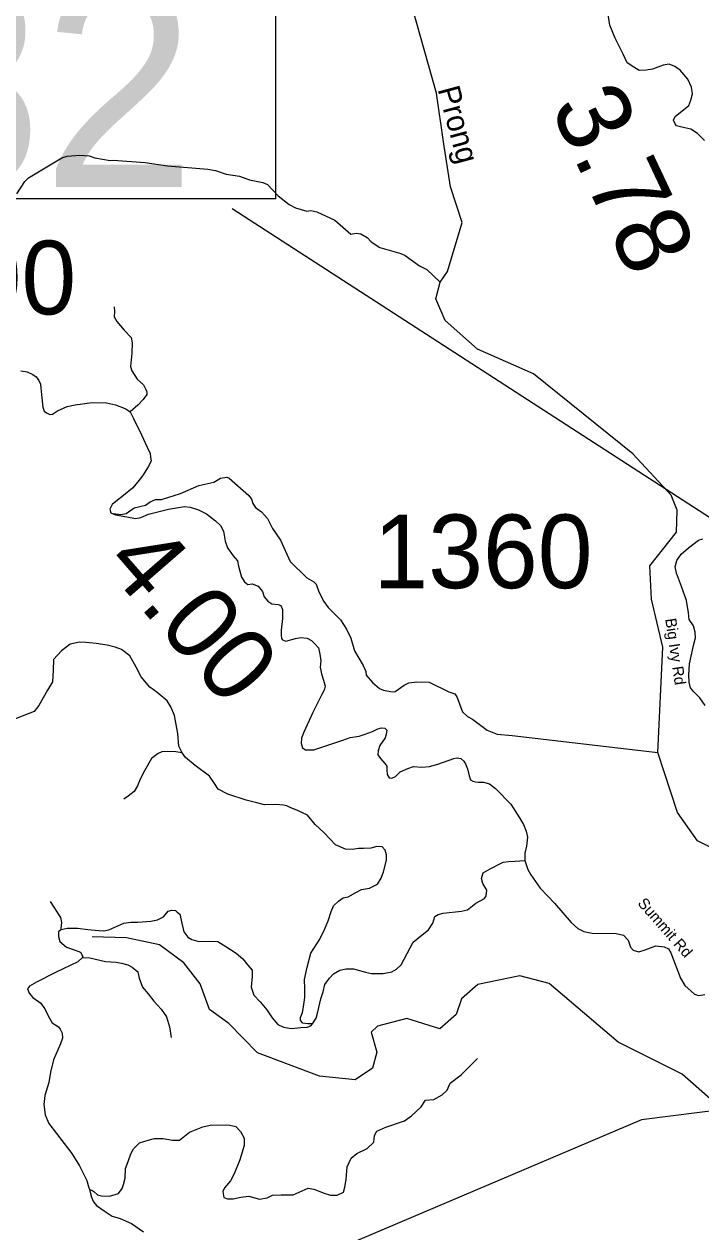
# Model space of a CAD drawing. Extents: x 1248224 to 1454986, y 825081 to 985870.
# Drawn here: x 1296155 to 1300750, y 906173 to 914371 of the extents above; entities that cross this region are included whole.
import ezdxf

# ---------------------------------------------------------------- set-up
doc = ezdxf.new("R2010")
doc.units = 0
for name, color, linetype in [('Exist Hydrographic Creek Single Shore', 7, 'Continuous'), ('Exist Hydrographic Creek Single Shore Label', 7, 'Continuous'), ('Exist Hydrographic Misc Water Feature', 7, 'Continuous'), ('Exist Road Non-System Type 51', 7, 'Continuous'), ('Exist Road Secondary Mileage Hundredths English Label', 7, 'Continuous'), ('Exist Road Secondary Structure Standard Bridge Number Label', 7, 'Continuous'), ('Exist Road Secondary Type 51 Attributed', 7, 'Continuous'), ('Exist Road Secondary Type 51 Label', 7, 'Continuous'), ('Exist Road Secondary Type 51 Number Label', 7, 'Continuous')]:
    doc.layers.add(name, color=color, linetype=linetype)

msp = doc.modelspace()

# ---------------------------------------------------------------- linework, layer by layer
at = {"layer": 'Exist Hydrographic Creek Single Shore'}
for points in [[(1299612.3, 911997), (1299233.3, 912165.5), (1299013.3, 912360.4), (1298949.3, 912506.1), (1298978.8, 912619.5), (1299028.7, 912692.5), (1299130.1, 913024.1), (1299049, 913267.7), (1299001.6, 913572.2), (1298954.3, 913903.8), (1298792, 914478.9), (1298562.1, 914702.3), (1298372.8, 914783.5), (1298230.3, 914788.9)], [(1302962.2, 907532.3), (1302716.6, 907812), (1302401.1, 908149.5), (1302266.4, 908294.9), (1302076.7, 908369.7), (1301961.7, 908346.7), (1301464.4, 908591.6), (1300908.4, 908737.4), (1300727.4, 908826.4), (1300590.4, 909019.6), (1300457.4, 909426), (1300491.4, 910141), (1300415.4, 910467.5), (1300403.4, 910694.2), (1300584.4, 910923.8), (1300588.4, 911071.4), (1300548.4, 911173.9), (1300288.4, 911455), (1299612.3, 911997)]]:
    msp.add_lwpolyline(points, dxfattribs=at)
at = {"layer": 'Exist Hydrographic Misc Water Feature'}
for points in [[(1296105.4, 913220.5), (1296159.5, 913303.8), (1296184.1, 913327.2), (1296411.7, 913463.8), (1296447.9, 913476.2), (1296532.1, 913482.7), (1296596, 913477.3), (1296635.8, 913464.2), (1296739.4, 913445.7), (1296759.5, 913447), (1296977.3, 913432), (1297128.9, 913410), (1297402.5, 913387.3), (1297454.2, 913378.1), (1297525.7, 913352), (1297617.5, 913339.5), (1297684.8, 913314.4), (1297776.5, 913296.1), (1297808.3, 913283.1), (1297880.3, 913205.4), (1297955, 913147.3), (1297998.4, 913124.2), (1298073.9, 913102.2), (1298102, 913105.7), (1298141.9, 913096.7), (1298264.7, 913041.8), (1298372.4, 912945.2), (1298408.6, 912951.9), (1298440.4, 912947.1), (1298483.9, 912922.4), (1298511.2, 912893.2), (1298570.2, 912855.9), (1298713.4, 912814.5), (1298741.1, 912801.5), (1298839.5, 912731.4), (1298888.9, 912705.9), (1298978.8, 912619.5)], [(1296760.7, 911048.8), (1296812.6, 911043.6), (1296848.7, 911048.7), (1296901.7, 911087.8), (1296978.2, 911106), (1297010.8, 911129.1), (1297047.2, 911144), (1297087.3, 911144.8), (1297216.4, 911185.7), (1297341.8, 911240.7), (1297442.3, 911262.4), (1297487.2, 911289.5), (1297531.2, 911296.8), (1297547.1, 911288.3), (1297680.3, 911170.7), (1297699.8, 911146.5), (1297707, 911117.7), (1297726.3, 911089.4), (1297765.7, 911060.7), (1297806.6, 911015.5), (1297841, 910946.8), (1297895.1, 910869.3), (1297961.5, 910723.6), (1298074.9, 910612.9), (1298122.3, 910585.7), (1298137.9, 910568.9), (1298156.6, 910516.9), (1298189, 910451.4), (1298220.1, 910410.5), (1298302.1, 910328.5), (1298344.6, 910263.6), (1298373.1, 910203.1), (1298399, 910118), (1298456.5, 910016.8), (1298475.6, 909976.2), (1298477, 909952.4), (1298519.8, 909903.1), (1298566.9, 909861.9), (1298594.5, 909849.1), (1298654.4, 909839.7), (1298674.4, 909840.9), (1298735.5, 909884), (1298767.9, 909898.9), (1298820.2, 909906.1), (1298904.2, 909903.5), (1299038.7, 909838.5), (1299078.4, 909825.4), (1299093.8, 909804.6), (1299131.4, 909703.7), (1299164.7, 909671), (1299200.3, 909653.9), (1299298.5, 909579.7), (1299365.8, 909552.1), (1299469.7, 909541.8), (1300457.4, 909426)], [(1299520.4, 907911.7), (1299235.4, 907851.7), (1299125.4, 907755.5), (1299089.4, 907647.9), (1298978.4, 907551.6), (1298754.4, 907621.7), (1298553.4, 907570), (1298510.4, 907528.1), (1298549.4, 907392.8), (1298521.4, 907284.9), (1298402.4, 907205.3), (1298161.4, 907229.9), (1297740.4, 907389.3), (1297544.4, 907586.9), (1297413.3, 907681.5), (1297351.3, 907856.6), (1297238.3, 908000), (1297074.4, 908121.5), (1296850.4, 908168.7), (1296617.3, 908176.7)], [(1304247, 904960.2), (1304025.6, 905001.5), (1303850.5, 905050.9), (1303476.5, 905475.2), (1303369.6, 905553), (1303029.5, 905602.4), (1302761.5, 905909.9), (1302058.5, 906176.7), (1301993.5, 906269.8), (1301955.5, 906405.3), (1301898.5, 906445.8), (1301382.5, 906518.4), (1301292.5, 906579.4), (1301212.4, 906722.2), (1300623.4, 907242.8), (1300187.4, 907461.7), (1299720.4, 907858.5), (1299520.4, 907911.7)]]:
    msp.add_lwpolyline(points, dxfattribs=at)
at = {"layer": 'Exist Road Non-System Type 51'}
for points in [[(1296766.9, 912453), (1296769.1, 912421.4), (1296766.9, 912385.3), (1296784.9, 912353.7), (1296834.5, 912295.1), (1296881.8, 912243.2), (1296888.6, 912207.1), (1296886.4, 912137.2), (1296877.3, 912047), (1296886.4, 912017.6), (1296922.4, 911961.2), (1296965.2, 911922.9), (1296978.8, 911895.8), (1296987.8, 911875.5), (1296987.8, 911857.5), (1296963, 911823.7), (1296926.9, 911785.3), (1296875.6, 911738.7)], [(1297229.1, 909425.6), (1297204.3, 909470.7), (1297197.5, 909556.5), (1297175, 909678.3), (1297150.2, 909736.9), (1297125.4, 909777.5), (1297057.8, 909833.9), (1297008.2, 909870), (1296949.6, 909939.9), (1296915.8, 910005.3), (1296873.4, 910083.2), (1296817, 910126), (1296772, 910141.8), (1296717.9, 910155.3), (1296643.5, 910166.6), (1296573.6, 910173.4), (1296530.8, 910175.6), (1296467.7, 910162.1), (1296409.1, 910117), (1296355, 910058.3), (1296352.7, 909983.9), (1296348.2, 909907.2), (1296314.4, 909850.8), (1296255.8, 909747.1), (1296222, 909706.5), (1296007.9, 909620.8)], [(1297229.1, 909425.6), (1297184.6, 909430.5), (1297130.5, 909432.8), (1297090, 909430.5), (1297065.2, 909419.2), (1297020.1, 909385.4), (1296972.8, 909301.9), (1296943.5, 909245.6), (1296925.4, 909200.4), (1296902.9, 909162.1), (1296862.3, 909130.5), (1296833, 909110.2)], [(1298112.6, 907585), (1298082.1, 907585.1), (1298048.3, 907589.6), (1298032.5, 907607.7), (1298032.5, 907628), (1298046, 907661.8), (1298052.8, 907700.1), (1298061.8, 907763.3), (1298061.8, 907821.9), (1298059.5, 907885.1), (1298077.6, 907970.8), (1298102.4, 908065.6), (1298163.2, 908160.3), (1298197, 908230.2), (1298219.6, 908284.3), (1298239.9, 908347.5), (1298255.6, 908385.9), (1298289.4, 908417.4), (1298321, 908440), (1298354.8, 908446.8), (1298406.6, 908476.1), (1298445, 908496.4), (1298499.1, 908505.4), (1298553.2, 908532.5), (1298580.2, 908573.1), (1298596, 908615.9), (1298616.1, 908695.5), (1298616.1, 908731.6), (1298607, 908763.2), (1298586.8, 908785.8), (1298550.7, 908788), (1298507.9, 908776.7), (1298458.3, 908774.5), (1298424.5, 908774.5), (1298383.9, 908767.7), (1298336.6, 908770), (1298268.9, 908799.3), (1298192.3, 908882.8), (1298131.5, 908939.1), (1298079.6, 909002.3), (1298007.5, 909036.1), (1297966.9, 909051.9), (1297937.6, 909065.5), (1297915.1, 909070), (1297863.2, 909074.5), (1297786.6, 909072.2), (1297734.8, 909085.8), (1297662.6, 909103.8), (1297537.9, 909143.7), (1297472.5, 909177.5), (1297447.7, 909215.9), (1297413.9, 909265.5), (1297317, 909337.7), (1297251.6, 909394.1), (1297229.1, 909425.6)], [(1298112.6, 907585), (1298136.7, 907623.7), (1298150.2, 907666.6), (1298170.5, 907754.5), (1298186.3, 907801.9), (1298197.6, 907851.5), (1298229.1, 907894.4), (1298256.2, 907923.7), (1298299, 907948.5), (1298341.8, 907957.5), (1298391.4, 907957.5), (1298472.6, 907935), (1298513.1, 907926), (1298592, 907926), (1298650.6, 907937.2), (1298682.2, 907955.3), (1298716, 907984.6), (1298797.1, 908140.2), (1298821.9, 908160.5), (1298858, 908189.9), (1298900.8, 908223.7), (1298930.1, 908268.8), (1298943.6, 908313.9), (1298966.2, 908327.5), (1299000, 908336.5), (1299124, 908350), (1299165.8, 908358.2), (1299222.2, 908403.3), (1299280.8, 908434.9), (1299292.1, 908455.2), (1299296.6, 908493.6), (1299269.5, 908538.7), (1299260.5, 908572.5), (1299271.8, 908610.9), (1299319.1, 908637.9), (1299407, 908683), (1299445.3, 908687.6), (1299485.9, 908689.8), (1299554, 908694.9)], [(1296332.8, 908414.6), (1296402.7, 908306.4), (1296409.4, 908272.5), (1296404.9, 908234.2), (1296407.2, 908225.2)], [(1296407.2, 908225.2), (1296447.7, 908234.2), (1296517.6, 908234.2), (1296587.5, 908225.2), (1296661.9, 908218.4), (1296695.7, 908216.1), (1296729.5, 908222.9), (1296830.9, 908268), (1296880.5, 908274.8), (1296927.8, 908274.8), (1297015.7, 908281.5), (1297060.8, 908290.6), (1297101.4, 908310.9), (1297132.9, 908349.2), (1297157.7, 908356), (1297182.5, 908353.7), (1297193.8, 908342.4), (1297211.8, 908328.9), (1297225.4, 908268), (1297238.9, 908209.4), (1297265.9, 908173.3), (1297293, 908157.5), (1297340.3, 908144), (1297410.2, 908146.2), (1297471, 908144), (1297524.3, 908110.5), (1297594.2, 908065.4), (1297639.3, 908027.1), (1297673.1, 907984.2), (1297702.4, 907950.4), (1297702.4, 907907.5), (1297695.6, 907833.1), (1297713.6, 907778.9), (1297758.7, 907733.8), (1297803.8, 907679.7), (1297839.9, 907625.6), (1297878.2, 907580.4), (1297916.5, 907562.4), (1297970.6, 907553.4), (1298033.7, 907560.1), (1298076.5, 907562.4), (1298101.3, 907571.4), (1298112.6, 907585)], [(1296407.2, 908225.2), (1296388.3, 908209.8), (1296388.3, 908178.2), (1296397.3, 908144.3), (1296442.4, 908106), (1296501, 908085.7), (1296537.1, 908072.2), (1296552.8, 908042.8), (1296550.6, 908036.1)], [(1296550.6, 908036.1), (1296520.1, 908007.1), (1296369.1, 907932.7), (1296238.4, 907867.3), (1296191.1, 907840.2), (1296177.5, 907822.2), (1296188.8, 907792.8), (1296213.6, 907763.5), (1296267.7, 907725.2), (1296297, 907682.3), (1296317.3, 907639.4), (1296344.3, 907592.1), (1296389.4, 907565), (1296400.7, 907549.2), (1296414.2, 907522.2), (1296416.5, 907488.3), (1296402.9, 907450), (1296353.4, 907341.7), (1296332.9, 907257.1), (1296321.6, 907187.2), (1296294.6, 907099.2), (1296287.8, 907038.3), (1296296.8, 906968.4), (1296321.6, 906909.7), (1296479.4, 906704.5), (1296531.3, 906621), (1296580.6, 906522.7), (1296589.6, 906486.6), (1296598.7, 906459.5)], [(1296550.6, 908036.1), (1296600.2, 908033.8), (1296708.4, 908009), (1296780.5, 908004.5), (1296816.6, 907997.7), (1296859.4, 907986.5), (1296888.7, 907970.7), (1296927, 907939.1), (1296936, 907896.2), (1296958.6, 907833.1), (1296996.9, 907788), (1297035.2, 907738.3), (1297084.8, 907684.2), (1297120.8, 907632.3), (1297141.1, 907564.7), (1297152.4, 907492.5)], [(1296598.7, 906459.5), (1296613.6, 906455.1), (1296629.3, 906446.1), (1296654.1, 906423.5), (1296681.2, 906416.8), (1296735.3, 906414.5), (1296796.1, 906432.5), (1296820.9, 906466.4), (1296829.9, 906493.4), (1296841.2, 906538.6), (1296843.5, 906604), (1296861.5, 906651.3), (1296879.5, 906703.2), (1296897.6, 906737.1), (1296938.1, 906777.7), (1296996.7, 906795.7), (1297039.6, 906807), (1297098.2, 906807), (1297161.3, 906795.7), (1297210.9, 906795.7), (1297278.5, 906849.8), (1297368.6, 906885.9), (1297418.2, 906897.2), (1297519.7, 906899.5), (1297551.2, 906897.2), (1297591.8, 906888.2), (1297623.3, 906854.3), (1297648.1, 906809.2), (1297648.1, 906759.6), (1297618.8, 906662.6), (1297580.5, 906567.9), (1297555.7, 906518.3), (1297515.2, 906470.9), (1297503.9, 906446.1), (1297510.6, 906405.5), (1297535.4, 906396.5), (1297573.8, 906396.5), (1297625.6, 906407.7), (1297679.7, 906414.5), (1297754.1, 906394.2), (1297805.9, 906403.2), (1297842, 906421.3), (1297900.6, 906423.5), (1297981.7, 906423.5), (1298083.2, 906468.6), (1298121.5, 906461.9), (1298191.4, 906434.8), (1298234.2, 906421.3), (1298281.5, 906421.3), (1298324.3, 906441.6), (1298333.4, 906475.4), (1298342.4, 906529.5), (1298349.1, 906615.3), (1298376.2, 906673.9), (1298414.5, 906705.5), (1298483.5, 906739.2), (1298528.5, 906782), (1298533, 906827.1), (1298548.8, 906856.5), (1298611.9, 906883.5), (1298738.2, 906926.4), (1298785.5, 906960.2), (1298850.9, 907021.1), (1298880.2, 907066.2), (1298936.5, 907070.7), (1298992.9, 907102.3), (1299026.7, 907133.9), (1299046.9, 907183.5), (1299121.3, 907239.9), (1299233.4, 907349.7)], [(1296598.7, 906459.5), (1296612.2, 906407.6), (1296625.7, 906376), (1296646, 906351.2), (1296697.8, 906315.1), (1296751.9, 906279), (1296806, 906263.3), (1296884.9, 906229.4), (1296966.1, 906173)]]:
    msp.add_lwpolyline(points, dxfattribs=at)
at = {"layer": 'Exist Road Secondary Structure Standard Bridge Number Label'}
msp.add_lwpolyline([(1294145.1, 914722.4), (1297861, 914722.4), (1297861, 913185.9), (1294145.1, 913185.9)], close=True, dxfattribs=at)
for points in [[(1309363, 907874.8), (1306924, 908457.3), (1303538.5, 909258.1), (1297568.4, 913116.9)], [(1302764.8, 907239.2), (1300346.4, 906933.7), (1297469.9, 905711.8)]]:
    msp.add_lwpolyline(points, dxfattribs=at)
at = {"layer": 'Exist Road Secondary Type 51 Attributed'}
for points in [[(1300331.8, 914057), (1300294.8, 914079.2), (1300250.4, 914108.9), (1300221.1, 914167.1), (1300166.8, 914275.7), (1300132.3, 914364.6), (1300115, 914465.9)], [(1300773.4, 913580.5), (1300726.6, 913629.9), (1300682.2, 913659.5), (1300620.5, 913671.8), (1300583.5, 913681.7), (1300573.6, 913699), (1300563.7, 913718.8), (1300576.1, 913743.4), (1300667.4, 913820), (1300682.2, 913854.5), (1300692, 913899), (1300687.1, 913943.4), (1300662.4, 913997.8), (1300608.1, 914059.5), (1300573.6, 914084.2), (1300534.1, 914099), (1300494.7, 914094), (1300420.7, 914066.9), (1300378.7, 914059.5), (1300331.8, 914057)], [(1296132.7, 912018.7), (1296175.7, 912011.9), (1296213.5, 911993.7), (1296236, 911978.3), (1296255.6, 911951.6), (1296265.4, 911927.8), (1296272.4, 911854.9), (1296282.2, 911772.1), (1296290.6, 911744.1), (1296306, 911732.9), (1296329.8, 911721.6), (1296347.3, 911724.7), (1296382.3, 911745.7), (1296448.2, 911775.2), (1296501.4, 911787.8), (1296617.8, 911803.2), (1296714.4, 911801.8), (1296774.7, 911786.4), (1296844.8, 911759.8), (1296875.6, 911738.7), (1296898, 911695.3), (1296950.8, 911583.6), (1296991.4, 911500.9), (1297009.7, 911456), (1297013.9, 911435), (1297018.1, 911405.5), (1296997, 911366.3), (1296959.2, 911304.5), (1296927, 911265.3), (1296891.9, 911221.8), (1296828.9, 911171.3), (1296777.2, 911131.3), (1296753.4, 911111.6), (1296738, 911079.4), (1296743.6, 911054.1), (1296774.4, 911040.1), (1296852.9, 911026.1), (1296910.3, 911016.3), (1296946.8, 911021.9), (1296998.6, 911044.3), (1297134.5, 911078), (1297243.8, 911097.6), (1297283.1, 911092), (1297339.1, 911073.8), (1297394.3, 911047.4), (1297454.6, 910999.7), (1297488.2, 910967.5), (1297507.8, 910929.6), (1297520.4, 910860.9), (1297535.8, 910816), (1297575.1, 910761.3), (1297603.1, 910729.1), (1297610.1, 910692.6), (1297631.1, 910616.9), (1297652.1, 910585.2), (1297673.1, 910567), (1297702.5, 910571.2), (1297743.1, 910555.8), (1297772.6, 910520.7)], [(1300777.9, 909747), (1300742.6, 909798.1), (1300701.9, 909838.8), (1300679.7, 909866), (1300671, 909905.5), (1300667.3, 909952.4), (1300673.5, 910028.9), (1300700.6, 910154.2), (1300714.2, 910206), (1300711.7, 910243.1), (1300700.6, 910287.5), (1300671, 910330.7), (1300664.8, 910375.2), (1300652.5, 910459.1), (1300617.9, 910554.2), (1300584.8, 910644.5), (1300576.1, 910687.7), (1300587.2, 910730.9), (1300616.8, 910772.9), (1300664.9, 910817.3), (1300734, 910868), (1300763.6, 910876.6)], [(1297772.6, 910520.7), (1297783.8, 910484.3), (1297810.4, 910453.4), (1297837, 910435.2), (1297879.1, 910431), (1297898.7, 910424), (1297909.9, 910398.7), (1297909.9, 910335.6), (1297901.1, 910257.8), (1297901.1, 910222.8), (1297902.5, 910201.7), (1297908.1, 910191.9), (1297932, 910183.5), (1297996.4, 910200.3), (1298034.3, 910208.7), (1298076.3, 910203.1), (1298105.7, 910187.7), (1298128.1, 910165.3), (1298153.4, 910137.2), (1298163.2, 910093.8), (1298168.8, 910048.9), (1298164.6, 910005.4), (1298173, 909961.9), (1298187, 909917.1), (1298198, 909877.1), (1298192.4, 909850.4), (1298177, 909821), (1298112.5, 909694.8), (1298053.7, 909564.4), (1298038.3, 909524.3), (1298035.5, 909487.8), (1298043.9, 909459.8), (1298066.3, 909444.4), (1298121, 909444.4), (1298318.6, 909510.3), (1298369, 909528.5), (1298429.3, 909538.3), (1298469.9, 909552.3), (1298520.3, 909570.6), (1298556.8, 909588.8), (1298580.6, 909594.4), (1298603, 909591.6), (1298618.4, 909577.6), (1298612.8, 909550.9), (1298605.8, 909527.1), (1298569.4, 909473.8), (1298558.2, 909438.7), (1298556.8, 909410.7), (1298573.6, 909386.9), (1298604.4, 909351.8), (1298616.6, 909335.4), (1298618, 909308.7), (1298619.4, 909277.9), (1298633.4, 909254), (1298651.6, 909252.6), (1298675.4, 909263.8), (1298707.6, 909296.1), (1298759.5, 909318.5), (1298798.7, 909331.2), (1298854.8, 909326.9), (1298908, 909332.6), (1298964.1, 909348), (1299072, 909385.8), (1299093.8, 909391.5), (1299120.5, 909387.3), (1299140.1, 909369.1), (1299152.7, 909350.9), (1299165.3, 909315.8), (1299176.5, 909269.5), (1299186.3, 909241.5), (1299201.7, 909231.7), (1299220.2, 909228.1)], [(1299220.2, 909228.1), (1299238.2, 909224.7), (1299273.2, 909224.7), (1299315.2, 909213.4), (1299354.5, 909182.6), (1299459.6, 909077.4), (1299518.1, 908982.7), (1299546.1, 908939.2), (1299563.7, 908892), (1299572.1, 908852.1), (1299565.7, 908792), (1299555.2, 908744.5), (1299554, 908694.9), (1299574.6, 908631.8), (1299594.2, 908596.8), (1299659.1, 908506.4), (1299711.3, 908451.9), (1299756.2, 908404.2), (1299870.2, 908273.9), (1299915, 908231.2), (1299955.6, 908210.9), (1300012.5, 908200.7), (1300175.2, 908198.7), (1300224, 908186.5), (1300256.5, 908153.9), (1300272.7, 908105.1), (1300289, 908084.7), (1300329.7, 908074.6), (1300372.4, 908086.8), (1300443.5, 908115.3), (1300501.7, 908108.8), (1300530.7, 908094.3), (1300546.4, 908066.5), (1300610.4, 907894.9), (1300641.8, 907846.5), (1300707.1, 907786.1), (1300733.6, 907777.6), (1300777.1, 907784.9)]]:
    msp.add_lwpolyline(points, dxfattribs=at)

# ---------------------------------------------------------------- texts
at = {"layer": 'Exist Hydrographic Creek Single Shore Label'}
msp.add_text('Prong', height=150, rotation=285.11484, dxfattribs=at).set_placement((1298961.5, 913930.2))
at = {"layer": 'Exist Road Secondary Mileage Hundredths English Label'}
for s, rotation, p in [('3.78', 295.24574, (1299722.7, 913809.7)), ('4.00', 310.98614, (1296685.6, 910703.7))]:
    msp.add_text(s, height=500, rotation=rotation, dxfattribs=at).set_placement(p)
at = {"layer": 'Exist Road Secondary Structure Standard Bridge Number Label'}
msp.add_text('682', height=1400, dxfattribs=at).set_placement((1294195.3, 913265))
at = {"layer": 'Exist Road Secondary Type 51 Label'}
for s, rotation, p in [('Big Ivy Rd', 278.33113, (1300507.4, 910333.2)), ('Summit Rd', 311.23322, (1300316.2, 908400.4))]:
    msp.add_text(s, height=75, rotation=rotation, dxfattribs=at).set_placement(p)
at = {"layer": 'Exist Road Secondary Type 51 Number Label'}
for s, p in [('1300', (1295021, 912401.5)), ('1360', (1298526.6, 910542.5))]:
    msp.add_text(s, height=500, dxfattribs=at).set_placement(p)

doc.saveas('drawing.dxf')
